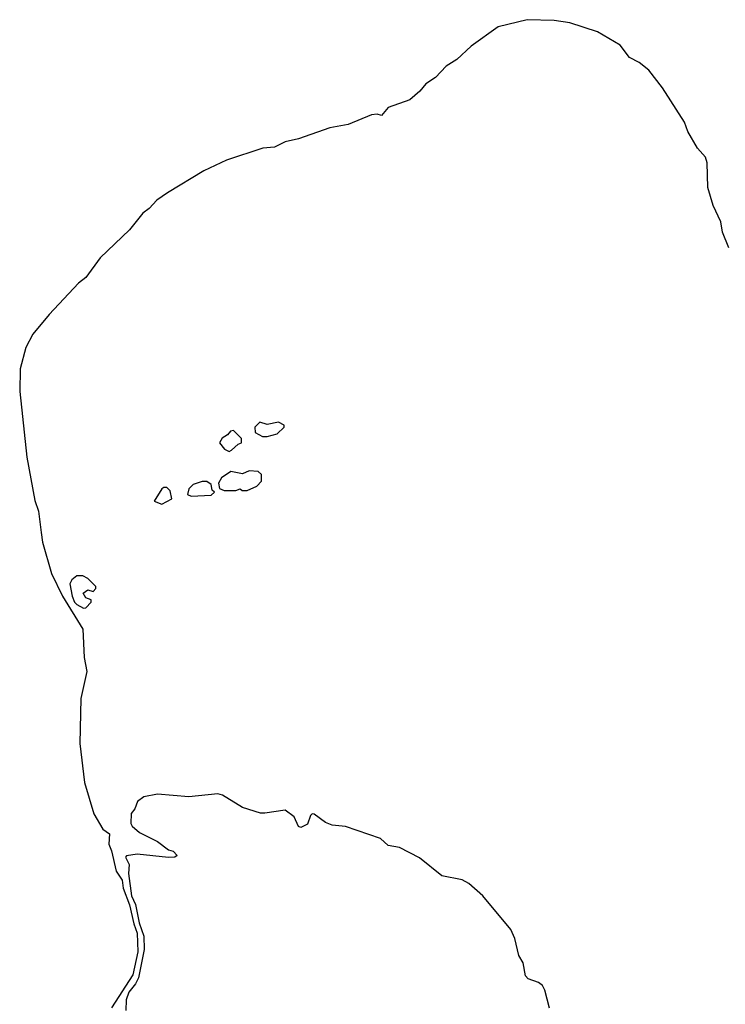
# Model space of a CAD drawing. Extents: x 2348354 to 2479840, y 460476 to 613653.
# Tile 301 of 305: x 2452010 to 2455159, y 609261 to 613653. Entities that reach past the tile are written whole.
import ezdxf

# ---------------------------------------------------------------- set-up
doc = ezdxf.new("R2010")
doc.units = 0

msp = doc.modelspace()

# ---------------------------------------------------------------- linework, layer by layer
at = {"layer": '0CON05XD'}
for points in [[(2455175.3, 612635.2), (2455146.5, 612705), (2455139.3, 612750.7), (2455105.5, 612825), (2455080.6, 612905), (2455077.5, 613015), (2455070.5, 613040.5), (2455035, 613080), (2454992.1, 613155), (2454976.4, 613196.4), (2454879.5, 613349.5), (2454817.6, 613427.6), (2454775, 613462.9), (2454732.2, 613485), (2454690, 613540), (2454588.4, 613598.4), (2454465, 613639.2), (2454395, 613649.3), (2454275, 613653.2), (2454145, 613621.9), (2454024.6, 613535), (2453961.1, 613475), (2453913.7, 613446.3), (2453865.4, 613395), (2453822.8, 613367.2), (2453796.6, 613335), (2453751.1, 613295), (2453655, 613261.4), (2453625, 613226.4), (2453605, 613231.9), (2453580.9, 613229.1), (2453475.7, 613185), (2453395, 613170.2), (2453255, 613121.1), (2453195, 613107.8), (2453148, 613085), (2453095, 613080.3), (2452933.1, 613026.9), (2452831.8, 612978.2), (2452669.3, 612880.7), (2452622.5, 612847.5), (2452588.7, 612811.3), (2452560.3, 612789.7), (2452500.6, 612715), (2452369.5, 612590.5), (2452305, 612503.2), (2452272.8, 612477.2), (2452141.6, 612338.4), (2452069, 612251), (2452038.5, 612191.5), (2452013.3, 612095), (2452010.4, 611995), (2452041.7, 611701.7), (2452078, 611508), (2452095, 611461.2), (2452105.8, 611365.8), (2452112.2, 611322.2), (2452152.4, 611182.4), (2452200.8, 611080.8), (2452292.9, 610935), (2452297.8, 610807.8), (2452310, 610745), (2452283.8, 610625), (2452278.1, 610425), (2452300.4, 610250.4), (2452341, 610111), (2452382, 610042), (2452411.9, 610021.9), (2452407.5, 609975), (2452420.3, 609945), (2452441.3, 609855), (2452468.4, 609815), (2452471.8, 609778.2), (2452499.8, 609705), (2452519.1, 609619.1), (2452535, 609577.5), (2452537.4, 609495), (2452515, 609392.2), (2452420.8, 609245)], [(2453115, 611793.3), (2453160, 611805), (2453190, 611835), (2453190, 611845), (2453165, 611857.5), (2453115, 611847.5), (2453081.7, 611858.3), (2453060, 611835), (2453061.7, 611811.7), (2453093.6, 611793.6), (2453115, 611793.3)], [(2452945, 611727.5), (2452955, 611732.5), (2452985, 611760), (2453000, 611765), (2453000, 611785), (2452965, 611820), (2452951.7, 611818.3), (2452938.3, 611801.7), (2452913.6, 611786.4), (2452902.5, 611765), (2452925, 611737.5), (2452945, 611727.5)], [(2453025, 611553.3), (2453068.3, 611571.7), (2453090, 611595), (2453090, 611625), (2453075, 611637.5), (2453035, 611640), (2453005, 611627.5), (2452953, 611637), (2452910.7, 611609.3), (2452897.5, 611585), (2452901.7, 611561.7), (2452923.6, 611553.6), (2452975, 611553.3), (2452995, 611560), (2453003.6, 611553.6), (2453025, 611553.3)], [(2452775, 611527.5), (2452865, 611532.5), (2452880, 611545), (2452870, 611555), (2452865, 611580), (2452845, 611592.5), (2452825, 611592.5), (2452785, 611580), (2452765, 611560), (2452760, 611535), (2452775, 611527.5)], [(2452645, 611492.5), (2452690, 611515), (2452681.7, 611551.7), (2452667, 611567), (2452653, 611567), (2452645, 611560), (2452610, 611505), (2452645, 611492.5)], [(2452295, 611027.5), (2452305, 611030), (2452330, 611055), (2452330, 611065), (2452305, 611073.8), (2452294.4, 611095.6), (2452315, 611110), (2452338.3, 611101.7), (2452350, 611115), (2452350, 611125), (2452315, 611160), (2452291.7, 611171.7), (2452265, 611172.5), (2452242.5, 611155), (2452234.1, 611135.9), (2452245, 611081.2), (2452254.7, 611055), (2452265, 611044.6), (2452295, 611027.5)], [(2454375, 609243.3), (2454354.1, 609324.1), (2454343.3, 609345), (2454325, 609358.8), (2454280, 609375), (2454267.5, 609387.5), (2454256.4, 609446.4), (2454238.3, 609478.3), (2454220, 609555), (2454201.4, 609595), (2454076.9, 609745), (2454015, 609800), (2453985, 609815.6), (2453893.9, 609833.9), (2453793.8, 609915), (2453705, 609960.6), (2453655, 609969.2), (2453620.4, 610000.4), (2453465, 610053.3), (2453405, 610060.6), (2453375, 610071.5), (2453325, 610109.5), (2453315, 610110), (2453307.4, 610102.6), (2453295, 610063.8), (2453265, 610050), (2453253.9, 610053.9), (2453235, 610096.7), (2453195, 610127.5), (2453105, 610113.8), (2453085, 610113.3), (2453005, 610138.8), (2452915, 610194.2), (2452895, 610199.4), (2452765, 610186), (2452625, 610198.8), (2452565, 610186.2), (2452536.7, 610165), (2452525, 610132.5), (2452508.3, 610111.7), (2452507, 610067), (2452512.5, 610055), (2452545, 610027.5), (2452625, 609987.5), (2452675, 609950), (2452695, 609943.3), (2452712.5, 609925), (2452703.3, 609916.7), (2452675, 609916), (2452535, 609930), (2452487, 609923), (2452482.5, 609917.5), (2452498.6, 609885), (2452496.7, 609845), (2452509.5, 609745), (2452526.6, 609706.6), (2452543.3, 609625), (2452563.9, 609565), (2452566.6, 609505), (2452540.5, 609379.5), (2452527.5, 609352.6), (2452497.6, 609315), (2452485, 609280.8), (2452483.5, 609233.5)]]:
    msp.add_lwpolyline(points, dxfattribs=at)

doc.saveas('drawing.dxf')
